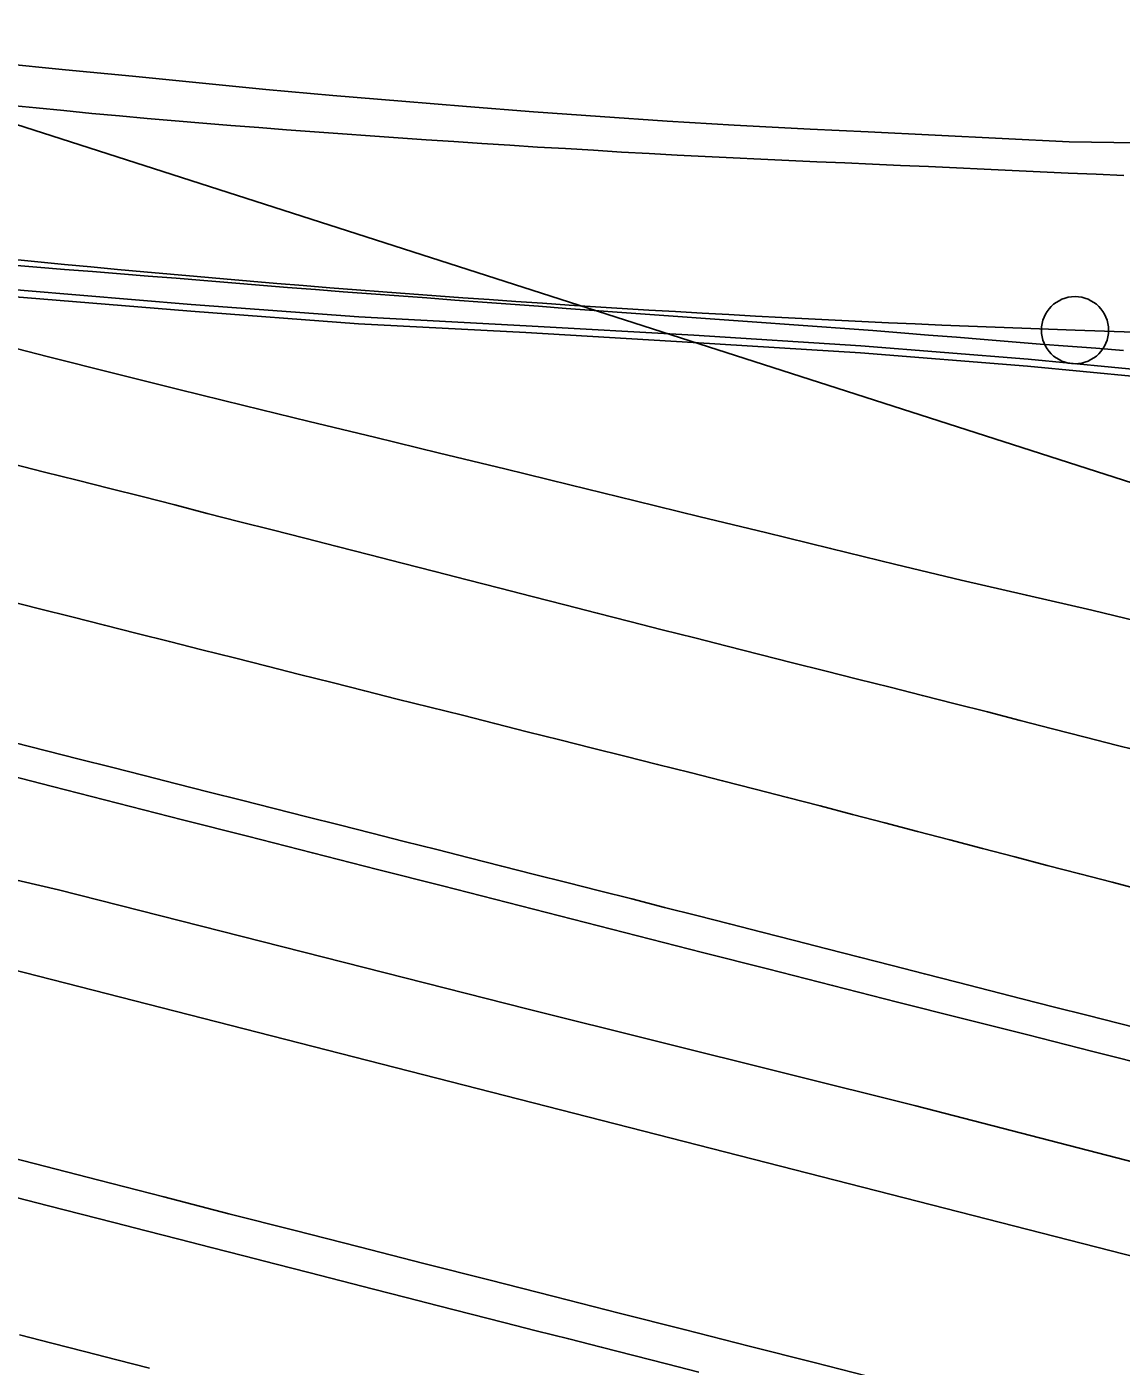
# Model space of a CAD drawing. Extents: x 1182322 to 1186765, y 572295 to 575411.
# Drawn here: x 1183745.3 to 1183843.1, y 574241.7 to 574361.5 of the extents above; entities that cross this region are included whole.
import ezdxf

# ---------------------------------------------------------------- set-up
doc = ezdxf.new("R2010")
doc.units = 0
for name, color, linetype in [('COGO Default Chain', 7, 'Continuous'), ('Exist Guardrail Cable Guide Rail', 7, 'Continuous'), ('Exist Horizontal Alignment', 7, 'Continuous'), ('Exist Horizontal Alignment Point', 7, 'Continuous'), ('Exist Right of Way Line', 7, 'Continuous'), ('Exist Roads Curbs', 7, 'Continuous'), ('Exist Roads EOP', 7, 'Continuous'), ('Exist Roads EOT', 7, 'Continuous'), ('Exist Structure Minor Pipes RCP 15 Inch', 7, 'Continuous')]:
    doc.layers.add(name, color=color, linetype=linetype)

msp = doc.modelspace()

# ---------------------------------------------------------------- linework, layer by layer
at = {"layer": 'COGO Default Chain'}
msp.add_line((1182528.88, 574588.22), (1185362.14, 573862.9), dxfattribs=at)
for centre, radius, start, end in [((1183890.06, 575815.87), 1482.39, 256.23755, 268.02702), ((1183895.74, 575980.86), 1647.48, 268.02702, 273.87461), ((1182574.75, 571226.37), 3201.45, 68.49303, 75.64052)]:
    msp.add_arc(centre, radius, start, end, dxfattribs=at)
at = {"layer": 'Exist Guardrail Cable Guide Rail'}
msp.add_lwpolyline([(1184319.91, 574138.28), (1184282.46, 574147.69), (1184244.64, 574157.75), (1184203.05, 574168.29), (1184172.8, 574176.06), (1184142.06, 574184.01), (1184109.94, 574191.89), (1184074.72, 574201.12), (1184044.07, 574208.88), (1184009.19, 574217.87), (1183971.3, 574227.52), (1183932.85, 574237.24), (1183899.52, 574245.85), (1183861.53, 574255.44), (1183824.79, 574264.96), (1183790.01, 574273.64), (1183748.12, 574284.29), (1183724.74, 574289.7)], dxfattribs=at)
at = {"layer": 'Exist Horizontal Alignment'}
msp.add_line((1182528.88, 574588.22), (1185362.14, 573862.9), dxfattribs=at)
for centre, radius, start, end in [((1183890.06, 575815.87), 1482.39, 256.23755, 268.02702), ((1183895.74, 575980.86), 1647.48, 268.02702, 273.87461), ((1182574.75, 571226.37), 3201.45, 68.49303, 75.64052)]:
    msp.add_arc(centre, radius, start, end, dxfattribs=at)
at = {"layer": 'Exist Horizontal Alignment Point'}
msp.add_circle((1183839.02, 574334.36), 3, dxfattribs=at)
at = {"layer": 'Exist Right of Way Line'}
msp.add_arc((1183748.44, 574204.91), 88, 248.493, 248.493, dxfattribs=at)
at = {"layer": 'Exist Roads Curbs'}
msp.add_lwpolyline([(1183902.3, 574324.77), (1183892.33, 574325.65), (1183872.78, 574327.5), (1183864.61, 574328.3), (1183849.69, 574329.72), (1183834.77, 574331.13), (1183819.84, 574332.33), (1183804.89, 574333.27), (1183789.92, 574334.14), (1183774.94, 574334.93), (1183759.95, 574336.05), (1183745, 574337.29), (1183730.04, 574338.48), (1183726.32, 574338.81)], dxfattribs=at)
at = {"layer": 'Exist Roads EOP'}
for points in [[(1183742.8, 574358.25), (1183748.77, 574357.66), (1183754.74, 574357.09), (1183760.71, 574356.48), (1183766.68, 574355.89), (1183772.65, 574355.35), (1183778.83, 574354.84), (1183784.61, 574354.37), (1183790.59, 574353.9), (1183796.57, 574353.47), (1183802.56, 574353.07), (1183808.54, 574352.7), (1183815.35, 574352.35), (1183820.53, 574352.1), (1183826.52, 574351.81), (1183832.51, 574351.51), (1183838.5, 574351.22), (1183844.49, 574351.12)], [(1183902.36, 574325.42), (1183892.38, 574326.25), (1183872.82, 574328.09), (1183864.66, 574328.89), (1183849.74, 574330.32), (1183834.82, 574331.77), (1183819.88, 574332.96), (1183804.93, 574333.9), (1183789.95, 574334.76), (1183774.98, 574335.56), (1183760, 574336.67), (1183745.06, 574337.91), (1183730.12, 574339.27), (1183726.56, 574339.59)], [(1183741.42, 574333.46), (1183747.25, 574331.98), (1183753.05, 574330.51), (1183758.9, 574329.04), (1183764.71, 574327.62), (1183770.54, 574326.2), (1183776.37, 574324.78), (1183782.2, 574323.36), (1183788.03, 574321.94), (1183793.86, 574320.52), (1183799.69, 574319.1), (1183805.51, 574317.67), (1183811.34, 574316.25), (1183817.17, 574314.83), (1183823, 574313.4), (1183828.83, 574311.99), (1183834.68, 574310.64), (1183840.52, 574309.3), (1183846.55, 574307.84)], [(1183846.43, 574268.37), (1183840.61, 574269.83), (1183834.79, 574271.3), (1183828.97, 574272.77), (1183823.16, 574274.25), (1183817.35, 574275.73), (1183811.53, 574277.21), (1183805.72, 574278.69), (1183799.9, 574280.18), (1183794.09, 574281.66), (1183788.28, 574283.14), (1183782.46, 574284.63), (1183776.65, 574286.11), (1183770.84, 574287.59), (1183765.03, 574289.08), (1183759.21, 574290.56), (1183753.4, 574292.05), (1183747.59, 574293.54), (1183741.78, 574295.03)], [(1183740.13, 574261.3), (1183745.94, 574259.81), (1183751.75, 574258.31), (1183757.56, 574256.81), (1183763.37, 574255.31), (1183769.18, 574253.83), (1183775, 574252.34), (1183780.81, 574250.86), (1183786.62, 574249.38), (1183792.44, 574247.9), (1183798.25, 574246.42), (1183804.07, 574244.94), (1183809.88, 574243.47), (1183815.7, 574241.99), (1183821.51, 574240.49)]]:
    msp.add_lwpolyline(points, dxfattribs=at)
at = {"layer": 'Exist Roads EOT'}
for points in [[(1183743.63, 574354.5), (1183746.12, 574354.25), (1183748.61, 574354), (1183751.1, 574353.76), (1183753.59, 574353.54), (1183756.07, 574353.31), (1183758.56, 574353.09), (1183761.05, 574352.87), (1183763.55, 574352.68), (1183766.04, 574352.49), (1183768.53, 574352.29), (1183771.02, 574352.11), (1183773.52, 574351.93), (1183776.01, 574351.75), (1183778.5, 574351.57), (1183781, 574351.4), (1183783.49, 574351.23), (1183785.99, 574351.07), (1183788.48, 574350.9), (1183790.97, 574350.74), (1183793.47, 574350.6), (1183795.96, 574350.45), (1183798.46, 574350.3), (1183800.95, 574350.16), (1183803.45, 574350.03), (1183805.95, 574349.9), (1183808.44, 574349.78), (1183810.94, 574349.66), (1183813.43, 574349.55), (1183815.93, 574349.43), (1183818.43, 574349.32), (1183820.92, 574349.21), (1183823.42, 574349.1), (1183825.92, 574348.99), (1183828.41, 574348.87), (1183830.91, 574348.76), (1183833.41, 574348.65), (1183835.9, 574348.54), (1183838.4, 574348.42), (1183840.9, 574348.31), (1183843.39, 574348.2)], [(1183843.37, 574332.55), (1183840.88, 574332.74), (1183838.38, 574332.92), (1183835.89, 574333.12), (1183833.4, 574333.32), (1183830.91, 574333.52), (1183828.42, 574333.72), (1183825.93, 574333.92), (1183823.44, 574334.12), (1183820.95, 574334.32), (1183818.45, 574334.51), (1183815.96, 574334.69), (1183813.47, 574334.87), (1183810.98, 574335.05), (1183808.48, 574335.23), (1183805.99, 574335.4), (1183803.5, 574335.58), (1183801.01, 574335.76), (1183798.51, 574335.94), (1183796.02, 574336.13), (1183793.53, 574336.31), (1183791.04, 574336.5), (1183788.54, 574336.68), (1183786.05, 574336.87), (1183783.56, 574337.05), (1183781.06, 574337.24), (1183778.57, 574337.42), (1183776.08, 574337.61), (1183773.59, 574337.8), (1183771.1, 574337.99), (1183768.6, 574338.19), (1183766.11, 574338.39), (1183763.62, 574338.59), (1183761.13, 574338.8), (1183758.64, 574339), (1183756.15, 574339.2), (1183753.66, 574339.4), (1183751.16, 574339.6), (1183748.67, 574339.8), (1183746.18, 574340), (1183743.69, 574340.2)], [(1183743.98, 574322.39), (1183746.89, 574321.66), (1183749.8, 574320.93), (1183752.71, 574320.2), (1183755.62, 574319.47), (1183758.52, 574318.72), (1183761.43, 574317.97), (1183764.33, 574317.22), (1183767.24, 574316.49), (1183770.15, 574315.75), (1183773.06, 574315.01), (1183775.96, 574314.27), (1183778.87, 574313.52), (1183781.78, 574312.78), (1183784.68, 574312.03), (1183787.59, 574311.28), (1183790.49, 574310.53), (1183793.4, 574309.79), (1183796.3, 574309.05), (1183799.21, 574308.3), (1183802.12, 574307.56), (1183805.03, 574306.82), (1183807.93, 574306.08), (1183810.84, 574305.34), (1183813.75, 574304.61), (1183816.66, 574303.87), (1183819.57, 574303.14), (1183822.48, 574302.41), (1183825.38, 574301.67), (1183828.29, 574300.93), (1183831.2, 574300.2), (1183834.11, 574299.45), (1183837.01, 574298.7), (1183839.92, 574297.96), (1183842.82, 574297.21), (1183845.73, 574296.47)], [(1183845.25, 574284.2), (1183842.34, 574284.96), (1183839.44, 574285.71), (1183836.54, 574286.47), (1183833.64, 574287.23), (1183830.74, 574287.99), (1183827.83, 574288.75), (1183824.93, 574289.51), (1183822.03, 574290.27), (1183819.13, 574291.03), (1183816.22, 574291.79), (1183813.32, 574292.55), (1183810.42, 574293.3), (1183807.51, 574294.04), (1183804.6, 574294.77), (1183801.69, 574295.51), (1183798.78, 574296.24), (1183795.87, 574296.97), (1183792.96, 574297.7), (1183790.05, 574298.43), (1183787.14, 574299.16), (1183784.24, 574299.9), (1183781.33, 574300.63), (1183778.42, 574301.36), (1183775.51, 574302.09), (1183772.6, 574302.83), (1183769.69, 574303.56), (1183766.78, 574304.29), (1183763.87, 574305.03), (1183760.96, 574305.76), (1183758.05, 574306.49), (1183755.15, 574307.23), (1183752.24, 574307.96), (1183749.33, 574308.7), (1183746.42, 574309.43), (1183743.51, 574310.16)], [(1183744.15, 574297.47), (1183747.06, 574296.73), (1183749.97, 574295.99), (1183752.87, 574295.25), (1183755.78, 574294.51), (1183758.69, 574293.77), (1183761.6, 574293.03), (1183764.5, 574292.3), (1183767.41, 574291.57), (1183770.32, 574290.83), (1183773.23, 574290.1), (1183776.14, 574289.36), (1183779.05, 574288.62), (1183781.96, 574287.88), (1183784.86, 574287.14), (1183787.77, 574286.4), (1183790.68, 574285.67), (1183793.59, 574284.93), (1183796.5, 574284.2), (1183799.4, 574283.47), (1183802.31, 574282.72), (1183805.22, 574281.98), (1183808.12, 574281.24), (1183811.03, 574280.5), (1183813.94, 574279.75), (1183816.84, 574279.01), (1183819.75, 574278.26), (1183822.66, 574277.52), (1183825.56, 574276.77), (1183828.47, 574276.02), (1183831.37, 574275.28), (1183834.28, 574274.54), (1183837.19, 574273.79), (1183840.09, 574273.06), (1183843, 574272.32), (1183845.91, 574271.59)], [(1183744.35, 574256.76), (1183747.25, 574256.01), (1183750.16, 574255.26), (1183753.07, 574254.52), (1183755.97, 574253.77), (1183758.88, 574253.03), (1183761.78, 574252.28), (1183764.69, 574251.54), (1183767.6, 574250.79), (1183770.5, 574250.05), (1183773.41, 574249.3), (1183776.31, 574248.55), (1183779.22, 574247.81), (1183782.12, 574247.06), (1183785.03, 574246.32), (1183787.94, 574245.58), (1183790.85, 574244.84), (1183793.76, 574244.1), (1183796.66, 574243.37), (1183799.57, 574242.63), (1183802.48, 574241.88), (1183805.38, 574241.13)], [(1183756.26, 574241.49), (1183753.36, 574242.23), (1183750.45, 574242.98), (1183747.54, 574243.72), (1183744.64, 574244.46)]]:
    msp.add_lwpolyline(points, dxfattribs=at)
at = {"layer": 'Exist Structure Minor Pipes RCP 15 Inch'}
msp.add_line((1183896.97, 574303.68), (1183633.81, 574388.32), dxfattribs=at)

doc.saveas('drawing.dxf')
